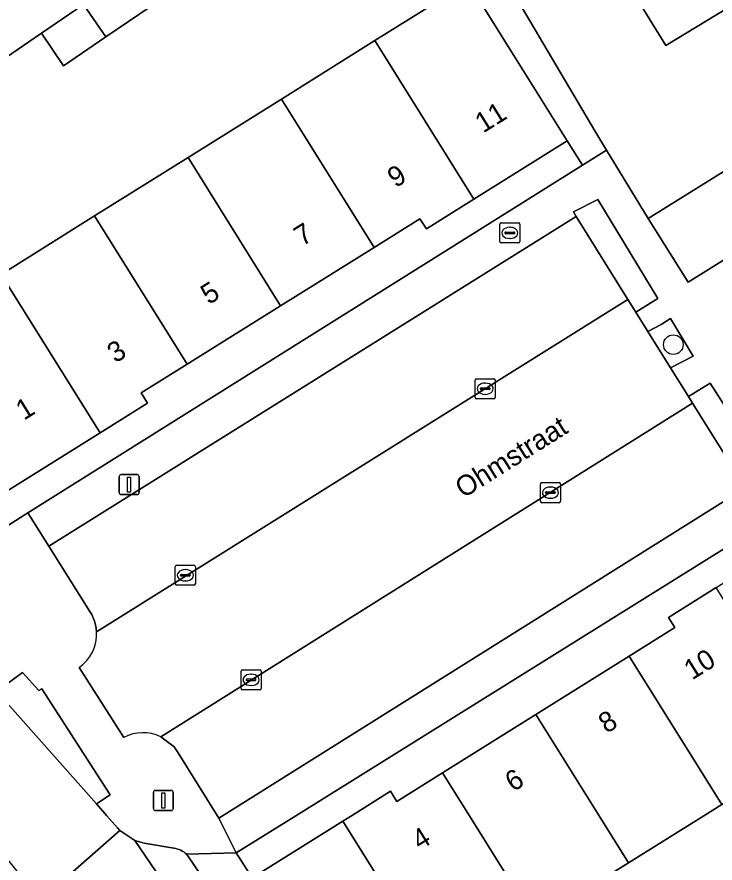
# Model space of a CAD drawing. Extents: x 159279 to 160377, y 384531 to 385888.
# Drawn here: x 159798.6 to 159833.34, y 385247.64 to 385289.73 of the extents above; entities that cross this region are included whole.
import ezdxf

# ---------------------------------------------------------------- set-up
doc = ezdxf.new("R2010")
doc.units = 0
for name, color, linetype in [('IMGEO_Boom', 7, 'Continuous'), ('IMGEO_Brandkraan', 7, 'Continuous'), ('IMGEO_Erf', 7, 'Continuous'), ('IMGEO_Groenvoorziening', 7, 'Continuous'), ('IMGEO_Haag', 7, 'Continuous'), ('IMGEO_Kolk', 7, 'Continuous'), ('IMGEO_Lichtmast', 7, 'Continuous'), ('IMGEO_Openbare_ruimte_label', 7, 'Continuous'), ('IMGEO_Pand', 7, 'Continuous'), ('IMGEO_Pand_nummerreeks', 7, 'Continuous'), ('IMGEO_Parkeervlak_open', 7, 'Continuous'), ('IMGEO_Rijbaan_lokaal_open', 7, 'Continuous'), ('IMGEO_Voetpad_open', 7, 'Continuous')]:
    doc.layers.add(name, color=color, linetype=linetype)

msp = doc.modelspace()

# ---------------------------------------------------------------- linework, layer by layer
at = {"layer": 'IMGEO_Boom'}
msp.add_circle((159831.26, 385273.43), 0.489, dxfattribs=at)
at = {"layer": 'IMGEO_Brandkraan'}
for p, q in [((159822.626, 385278.562), (159822.626, 385279.414)), ((159822.701, 385279.488), (159823.553, 385279.488)), ((159823.114, 385279.268), (159823.139, 385279.268)), ((159823.627, 385279.414), (159823.627, 385278.562)), ((159822.885, 385278.982), (159822.885, 385278.994)), ((159823.323, 385278.945), (159822.925, 385278.945)), ((159822.928, 385279.031), (159823.326, 385279.031)), ((159823.369, 385278.994), (159823.369, 385278.982)), ((159823.553, 385278.488), (159822.701, 385278.488)), ((159823.137, 385278.708), (159823.112, 385278.708))]:
    msp.add_line(p, q, dxfattribs=at)
for points in [[(159822.626, 385278.562), (159822.626, 385279.414)], [(159822.701, 385279.488), (159823.553, 385279.488)], [(159823.627, 385279.414), (159823.627, 385278.562)], [(159823.553, 385278.488), (159822.701, 385278.488)]]:
    msp.add_lwpolyline(points, dxfattribs=at)
for centre, radius, start, end in [((159822.703, 385279.412), 0.0765, 91.552, 178.448), ((159822.703, 385279.412), 0.0765, 91.552, 178.448), ((159823.551, 385279.412), 0.0765, 1.552, 88.448), ((159823.551, 385279.412), 0.0765, 1.552, 88.448), ((159822.925, 385278.991), 0.0403, 85.8775, 175.7526), ((159822.922, 385278.981), 0.0366, 178.938, 274.7102), ((159823.326, 385278.988), 0.043, 264.8664, 352.4533), ((159823.33, 385278.993), 0.0386, 1.7309, 96.639), ((159822.703, 385278.564), 0.0765, 181.552, 268.448), ((159822.703, 385278.564), 0.0765, 181.552, 268.448), ((159823.551, 385278.564), 0.0765, 271.552, 358.448), ((159823.551, 385278.564), 0.0765, 271.552, 358.448)]:
    msp.add_arc(centre, radius, start, end, dxfattribs=at)
for centre, major_axis, ratio, start_param, end_param in [((159823.113, 385278.988), (-0.387, 0.002), 0.722429, 4.712389, 7.853982), ((159823.138, 385278.988), (-0.39, 0.002), 0.717154, 1.570796, 4.712389)]:
    msp.add_ellipse(centre, major_axis=major_axis, ratio=ratio, start_param=start_param, end_param=end_param, dxfattribs=at)
at = {"layer": 'IMGEO_Erf'}
for points in [[(159840.98, 385307.303), (159829.489, 385325.749), (159827.923, 385324.774), (159830.838, 385320.109), (159833.754, 385315.444), (159836.669, 385310.78), (159838.414, 385307.988), (159838.91, 385308.3), (159840.08, 385306.418), (159842.943, 385301.811), (159841.81, 385301.107), (159848.107, 385290.986), (159830.017, 385279.709), (159832, 385276.544), (159852.256, 385289.158)], [(159829.065, 385257.943), (159831.336, 385259.363), (159831.028, 385259.866), (159833.398, 385261.344), (159838.041, 385264.24), (159837.284, 385265.455), (159812.479, 385250), (159809.516, 385248.154), (159810.307, 385246.909), (159814.821, 385249.736), (159815.243, 385250), (159817.182, 385251.214), (159817.508, 385250.713), (159819.78, 385252.134), (159824.423, 385255.039)]]:
    msp.add_lwpolyline(points, close=True, dxfattribs=at)
for points in [[(159828.059, 385292.924), (159830.882, 385288.302), (159833.919, 385290.157)], [(159797.817, 385276.925), (159802.465, 385279.832), (159807.114, 385282.738), (159811.762, 385285.645), (159816.409, 385288.551), (159821.052, 385291.454)], [(159805.799, 385290.628), (159803.021, 385288.732), (159800.922, 385287.299), (159799.815, 385288.92), (159795.693, 385286.105)], [(159798.176, 385264.458), (159799.144, 385265.064), (159826.743, 385282.353), (159825.983, 385283.566), (159821.335, 385280.669), (159818.973, 385279.196), (159818.643, 385279.689), (159816.37, 385278.269), (159811.721, 385275.364), (159807.072, 385272.46), (159804.784, 385271.03), (159805.101, 385270.513), (159802.744, 385269.042), (159798.093, 385266.139)], [(159842.195, 385247.256), (159844.224, 385248.523), (159844.953, 385248.978), (159846.662, 385250.045), (159842.965, 385256.356), (159838.323, 385253.458), (159833.677, 385250.557), (159832.785, 385250), (159829.032, 385247.657), (159824.387, 385244.756)]]:
    msp.add_lwpolyline(points, dxfattribs=at)
at = {"layer": 'IMGEO_Groenvoorziening'}
for points in [[(159829.396, 385275.049), (159830.488, 385275.733), (159827.512, 385280.653), (159826.286, 385280.036), (159826.431, 385279.803), (159829.001, 385275.682)], [(159831.122, 385272.281), (159832.248, 385272.85), (159831.126, 385274.722), (159830.653, 385274.429), (159829.996, 385274.087)], [(159834.972, 385266.109), (159836.097, 385266.828), (159833.101, 385271.518), (159832.013, 385270.853), (159832.223, 385270.516), (159834.852, 385266.301)]]:
    msp.add_lwpolyline(points, close=True, dxfattribs=at)
at = {"layer": 'IMGEO_Haag'}
for points in [[(159829.396, 385275.049), (159830.488, 385275.733), (159827.512, 385280.653), (159826.286, 385280.036), (159826.431, 385279.803), (159829.001, 385275.682)], [(159831.122, 385272.281), (159832.248, 385272.85), (159831.126, 385274.722), (159830.653, 385274.429), (159829.996, 385274.087)], [(159834.972, 385266.109), (159836.097, 385266.828), (159833.101, 385271.518), (159832.013, 385270.853), (159832.223, 385270.516), (159834.852, 385266.301)]]:
    msp.add_lwpolyline(points, close=True, dxfattribs=at)
at = {"layer": 'IMGEO_Kolk'}
for p, q in [((159821.399, 385270.809), (159821.399, 385271.661)), ((159821.474, 385271.735), (159822.326, 385271.735)), ((159822.4, 385271.661), (159822.4, 385270.809)), ((159821.658, 385271.229), (159821.658, 385271.241)), ((159822.096, 385271.192), (159821.698, 385271.192)), ((159821.701, 385271.278), (159822.099, 385271.278)), ((159821.887, 385271.515), (159821.912, 385271.515)), ((159822.142, 385271.241), (159822.142, 385271.229)), ((159821.91, 385270.955), (159821.885, 385270.955)), ((159822.326, 385270.735), (159821.474, 385270.735)), ((159824.722, 385266.568), (159825.574, 385266.568)), ((159824.647, 385265.642), (159824.647, 385266.494)), ((159825.135, 385266.348), (159825.16, 385266.348)), ((159825.648, 385266.494), (159825.648, 385265.642)), ((159824.906, 385266.062), (159824.906, 385266.074)), ((159825.344, 385266.025), (159824.946, 385266.025)), ((159824.949, 385266.111), (159825.347, 385266.111)), ((159825.158, 385265.788), (159825.133, 385265.788)), ((159825.39, 385266.074), (159825.39, 385266.062)), ((159825.574, 385265.568), (159824.722, 385265.568)), ((159806.48, 385261.533), (159806.48, 385262.385)), ((159806.555, 385262.459), (159807.407, 385262.459)), ((159807.481, 385262.385), (159807.481, 385261.533)), ((159806.739, 385261.953), (159806.739, 385261.965)), ((159807.177, 385261.916), (159806.779, 385261.916)), ((159806.782, 385262.002), (159807.18, 385262.002)), ((159806.968, 385262.239), (159806.993, 385262.239)), ((159807.223, 385261.965), (159807.223, 385261.953)), ((159806.991, 385261.679), (159806.966, 385261.679)), ((159807.407, 385261.459), (159806.555, 385261.459)), ((159809.75, 385256.332), (159809.75, 385257.184)), ((159809.825, 385257.258), (159810.677, 385257.258)), ((159810.238, 385257.038), (159810.263, 385257.038)), ((159810.751, 385257.184), (159810.751, 385256.332)), ((159810.009, 385256.752), (159810.009, 385256.764)), ((159810.447, 385256.715), (159810.049, 385256.715)), ((159810.052, 385256.801), (159810.45, 385256.801)), ((159810.261, 385256.478), (159810.236, 385256.478)), ((159810.493, 385256.764), (159810.493, 385256.752)), ((159810.677, 385256.258), (159809.825, 385256.258))]:
    msp.add_line(p, q, dxfattribs=at)
for points in [[(159821.399, 385270.809), (159821.399, 385271.661)], [(159821.474, 385271.735), (159822.326, 385271.735)], [(159822.4, 385271.661), (159822.4, 385270.809)], [(159822.326, 385270.735), (159821.474, 385270.735)], [(159824.722, 385266.568), (159825.574, 385266.568)], [(159824.647, 385265.642), (159824.647, 385266.494)], [(159825.648, 385266.494), (159825.648, 385265.642)], [(159825.574, 385265.568), (159824.722, 385265.568)], [(159806.48, 385261.533), (159806.48, 385262.385)], [(159806.555, 385262.459), (159807.407, 385262.459)], [(159807.481, 385262.385), (159807.481, 385261.533)], [(159807.407, 385261.459), (159806.555, 385261.459)], [(159809.75, 385256.332), (159809.75, 385257.184)], [(159809.825, 385257.258), (159810.677, 385257.258)], [(159810.751, 385257.184), (159810.751, 385256.332)], [(159810.677, 385256.258), (159809.825, 385256.258)]]:
    msp.add_lwpolyline(points, dxfattribs=at)
for centre, radius, start, end in [((159821.476, 385271.659), 0.0765, 91.552, 178.448), ((159821.476, 385271.659), 0.0765, 91.552, 178.448), ((159822.324, 385271.659), 0.0765, 1.552, 88.448), ((159822.324, 385271.659), 0.0765, 1.552, 88.448), ((159821.698, 385271.238), 0.0403, 85.8775, 175.7526), ((159821.695, 385271.228), 0.0366, 178.938, 274.7102), ((159822.099, 385271.235), 0.043, 264.8664, 352.4533), ((159822.103, 385271.24), 0.0386, 1.7309, 96.639), ((159821.476, 385270.811), 0.0765, 181.552, 268.448), ((159821.476, 385270.811), 0.0765, 181.552, 268.448), ((159822.324, 385270.811), 0.0765, 271.552, 358.448), ((159822.324, 385270.811), 0.0765, 271.552, 358.448), ((159824.724, 385266.492), 0.0765, 91.552, 178.448), ((159824.724, 385266.492), 0.0765, 91.552, 178.448), ((159825.572, 385266.492), 0.0765, 1.552, 88.448), ((159825.572, 385266.492), 0.0765, 1.552, 88.448), ((159824.946, 385266.071), 0.0403, 85.8775, 175.7526), ((159824.943, 385266.061), 0.0366, 178.938, 274.7102), ((159825.347, 385266.068), 0.043, 264.8664, 352.4533), ((159825.351, 385266.073), 0.0386, 1.7309, 96.639), ((159824.724, 385265.644), 0.0765, 181.552, 268.448), ((159824.724, 385265.644), 0.0765, 181.552, 268.448), ((159825.572, 385265.644), 0.0765, 271.552, 358.448), ((159825.572, 385265.644), 0.0765, 271.552, 358.448), ((159806.557, 385262.383), 0.0765, 91.552, 178.448), ((159806.557, 385262.383), 0.0765, 91.552, 178.448), ((159807.405, 385262.383), 0.0765, 1.552, 88.448), ((159807.405, 385262.383), 0.0765, 1.552, 88.448), ((159806.779, 385261.962), 0.0403, 85.8775, 175.7526), ((159806.776, 385261.952), 0.0366, 178.938, 274.7102), ((159807.18, 385261.959), 0.043, 264.8664, 352.4533), ((159807.184, 385261.964), 0.0386, 1.7309, 96.639), ((159806.557, 385261.535), 0.0765, 181.552, 268.448), ((159806.557, 385261.535), 0.0765, 181.552, 268.448), ((159807.405, 385261.535), 0.0765, 271.552, 358.448), ((159807.405, 385261.535), 0.0765, 271.552, 358.448), ((159809.827, 385257.182), 0.0765, 91.552, 178.448), ((159809.827, 385257.182), 0.0765, 91.552, 178.448), ((159810.675, 385257.182), 0.0765, 1.552, 88.448), ((159810.675, 385257.182), 0.0765, 1.552, 88.448), ((159810.049, 385256.761), 0.0403, 85.8775, 175.7526), ((159810.046, 385256.751), 0.0366, 178.938, 274.7102), ((159810.45, 385256.758), 0.043, 264.8664, 352.4533), ((159810.454, 385256.763), 0.0386, 1.7309, 96.639), ((159809.827, 385256.334), 0.0765, 181.552, 268.448), ((159809.827, 385256.334), 0.0765, 181.552, 268.448), ((159810.675, 385256.334), 0.0765, 271.552, 358.448), ((159810.675, 385256.334), 0.0765, 271.552, 358.448)]:
    msp.add_arc(centre, radius, start, end, dxfattribs=at)
for centre, major_axis, ratio, start_param, end_param in [((159821.886, 385271.235), (-0.387, 0.002), 0.722429, 4.712389, 7.853982), ((159821.911, 385271.235), (-0.39, 0.002), 0.717154, 1.570796, 4.712389), ((159825.134, 385266.068), (-0.387, 0.002), 0.722429, 4.712389, 7.853982), ((159825.159, 385266.068), (-0.39, 0.002), 0.717154, 1.570796, 4.712389), ((159806.967, 385261.959), (-0.387, 0.002), 0.722429, 4.712389, 7.853982), ((159806.992, 385261.959), (-0.39, 0.002), 0.717154, 1.570796, 4.712389), ((159810.237, 385256.758), (-0.387, 0.002), 0.722429, 4.712389, 7.853982), ((159810.262, 385256.758), (-0.39, 0.002), 0.717154, 1.570796, 4.712389)]:
    msp.add_ellipse(centre, major_axis=major_axis, ratio=ratio, start_param=start_param, end_param=end_param, dxfattribs=at)
at = {"layer": 'IMGEO_Lichtmast'}
for p, q in [((159803.788, 385266.968), (159804.578, 385266.968)), ((159804.578, 385266.968), (159803.788, 385266.968)), ((159803.688, 385266.068), (159803.688, 385266.868)), ((159803.688, 385266.868), (159803.688, 385266.068)), ((159804.678, 385266.868), (159804.678, 385266.068)), ((159804.678, 385266.068), (159804.678, 385266.868)), ((159804.578, 385265.968), (159803.788, 385265.968)), ((159803.788, 385265.968), (159804.578, 385265.968)), ((159805.387, 385250.357), (159805.387, 385251.157)), ((159805.387, 385251.157), (159805.387, 385250.357)), ((159805.487, 385251.257), (159806.277, 385251.257)), ((159806.277, 385251.257), (159805.487, 385251.257)), ((159806.377, 385251.157), (159806.377, 385250.357)), ((159806.377, 385250.357), (159806.377, 385251.157)), ((159806.277, 385250.257), (159805.487, 385250.257)), ((159805.487, 385250.257), (159806.277, 385250.257))]:
    msp.add_line(p, q, dxfattribs=at)
for points in [[(159804.108, 385266.843), (159804.258, 385266.843), (159804.258, 385266.093), (159804.108, 385266.093), (159804.108, 385266.843)], [(159805.807, 385251.132), (159805.957, 385251.132), (159805.957, 385250.382), (159805.807, 385250.382), (159805.807, 385251.132)]]:
    msp.add_lwpolyline(points, dxfattribs=at)
for centre, start, end in [((159803.788, 385266.868), 90, 180), ((159803.788, 385266.868), 90, 180), ((159804.578, 385266.868), 0, 90), ((159804.578, 385266.868), 360, 90), ((159803.788, 385266.068), 180, 270), ((159803.788, 385266.068), 180, 270), ((159804.578, 385266.068), 270, 0), ((159804.578, 385266.068), 270, 0), ((159805.487, 385251.157), 90, 180), ((159805.487, 385251.157), 90, 180), ((159806.277, 385251.157), 0, 90), ((159806.277, 385251.157), 360, 90), ((159805.487, 385250.357), 180, 270), ((159805.487, 385250.357), 180, 270), ((159806.277, 385250.357), 270, 0), ((159806.277, 385250.357), 270, 0)]:
    msp.add_arc(centre, 0.1, start, end, dxfattribs=at)
at = {"layer": 'IMGEO_Pand'}
for points in [[(159841.81, 385301.107), (159834.795, 385296.747), (159833.805, 385296.132), (159835.078, 385294.044), (159832.506, 385292.473), (159833.919, 385290.157), (159830.882, 385288.302), (159828.059, 385292.924), (159823.694, 385290.258), (159827.411, 385283.976), (159827.943, 385283.105), (159830.017, 385279.709), (159848.107, 385290.986)], [(159804.691, 385292.25), (159801.914, 385290.353), (159803.021, 385288.732), (159805.799, 385290.628)], [(159821.335, 385280.669), (159825.983, 385283.566), (159823.333, 385287.806), (159821.052, 385291.454), (159816.409, 385288.551)], [(159801.914, 385290.353), (159799.815, 385288.92), (159800.922, 385287.299), (159803.021, 385288.732)], [(159816.409, 385288.551), (159811.762, 385285.645), (159816.37, 385278.269), (159818.643, 385279.689), (159818.973, 385279.196), (159821.335, 385280.669)], [(159811.721, 385275.364), (159816.37, 385278.269), (159811.762, 385285.645), (159807.114, 385282.738)], [(159807.114, 385282.738), (159802.465, 385279.832), (159807.072, 385272.46), (159811.721, 385275.364)], [(159802.744, 385269.042), (159805.101, 385270.513), (159804.784, 385271.03), (159807.072, 385272.46), (159802.465, 385279.832), (159797.817, 385276.925)], [(159797.817, 385276.925), (159797.406, 385276.668), (159793.166, 385274.017), (159798.093, 385266.139), (159802.744, 385269.042)], [(159833.398, 385261.344), (159831.028, 385259.866), (159831.336, 385259.363), (159829.065, 385257.943), (159833.677, 385250.557), (159838.323, 385253.458)], [(159827.569, 385250), (159829.032, 385247.657), (159832.785, 385250), (159833.677, 385250.557), (159829.065, 385257.943), (159824.423, 385255.039)], [(159824.387, 385244.756), (159829.032, 385247.657), (159827.569, 385250), (159824.423, 385255.039), (159819.78, 385252.134), (159821.113, 385250)], [(159821.113, 385250), (159819.78, 385252.134), (159817.508, 385250.713), (159817.182, 385251.214), (159815.243, 385250), (159814.821, 385249.736), (159819.741, 385241.856), (159824.387, 385244.756)], [(159810.167, 385246.821), (159815.096, 385238.955), (159815.472, 385239.19), (159819.338, 385241.604), (159819.741, 385241.856), (159814.821, 385249.736), (159810.307, 385246.909)]]:
    msp.add_lwpolyline(points, close=True, dxfattribs=at)
at = {"layer": 'IMGEO_Parkeervlak_open'}
for points in [[(159826.431, 385279.803), (159800.186, 385263.407), (159802.23, 385260.152), (159802.321, 385260.002), (159802.4, 385259.84), (159802.464, 385259.672), (159802.513, 385259.498), (159802.547, 385259.321), (159802.564, 385259.142), (159829.001, 385275.682)], [(159834.852, 385266.301), (159832.223, 385270.516), (159805.756, 385253.927), (159806.417, 385253.421), (159806.629, 385253.125), (159808.647, 385249.872)]]:
    msp.add_lwpolyline(points, close=True, dxfattribs=at)
msp.add_lwpolyline([(159812.795, 385239.631), (159807.136, 385247.948), (159807.085, 385248.017), (159807.029, 385248.082), (159806.966, 385248.141), (159806.899, 385248.195), (159806.827, 385248.242), (159806.752, 385248.283), (159806.673, 385248.317), (159806.591, 385248.343), (159806.507, 385248.363), (159804.937, 385248.628), (159804.471, 385248.763), (159805.53, 385247.205)], dxfattribs=at)
at = {"layer": 'IMGEO_Rijbaan_lokaal_open'}
for points in [[(159775.762, 385287.516), (159771.769, 385284.869), (159773.054, 385282.947), (159774.244, 385281.168), (159790.169, 385257.796), (159799.751, 385245.788), (159803.713, 385249.269), (159803.596, 385249.396), (159803.067, 385250), (159802.556, 385250.583), (159797.587, 385256.17), (159796.943, 385256.966), (159796.682, 385257.295), (159793.816, 385260.972)], [(159805.53, 385247.205), (159804.471, 385248.763), (159803.713, 385249.269), (159799.751, 385245.788), (159801.572, 385243.727)]]:
    msp.add_lwpolyline(points, close=True, dxfattribs=at)
for points in [[(159805.756, 385253.927), (159832.223, 385270.516), (159832.013, 385270.853), (159831.122, 385272.281), (159829.996, 385274.087), (159829.396, 385275.049), (159829.001, 385275.682), (159802.564, 385259.142)], [(159801.688, 385257.37), (159803.912, 385253.891)]]:
    msp.add_lwpolyline(points, dxfattribs=at)
for centre, radius, start, end in [((159800.551, 385259.035), 2.016, 304.3323, 3.0561), ((159804.87, 385252.087), 2.042, 64.2781, 117.9588)]:
    msp.add_arc(centre, radius, start, end, dxfattribs=at)
at = {"layer": 'IMGEO_Voetpad_open'}
for points in [[(159802.564, 385259.142), (159802.547, 385259.321), (159802.513, 385259.498), (159802.464, 385259.672), (159802.4, 385259.84), (159802.321, 385260.002), (159802.23, 385260.152), (159800.186, 385263.407), (159799.144, 385265.064), (159798.176, 385264.458), (159792.189, 385273.247), (159788.426, 385278.77), (159787.323, 385280.389), (159786.487, 385281.616), (159784.997, 385280.628), (159766.378, 385307.844), (159761.408, 385315.109), (159754.266, 385325.531), (159751.075, 385330.405)], [(159795.693, 385286.105), (159799.815, 385288.92), (159801.914, 385290.353), (159804.691, 385292.25), (159809.969, 385295.866), (159811.412, 385296.747), (159806.633, 385304.448), (159805.405, 385306.399), (159803.507, 385309.413), (159805.328, 385310.559), (159820.462, 385320.217), (159823.656, 385322.168), (159827.923, 385324.774), (159829.489, 385325.749), (159828.473, 385327.379), (159826.916, 385326.409), (159822.674, 385323.764), (159819.534, 385321.806), (159802.109, 385310.94), (159800.136, 385314.052), (159799.114, 385315.665), (159798.597, 385316.48)], [(159852.256, 385289.158), (159832, 385276.544), (159830.017, 385279.709), (159827.943, 385283.105), (159826.743, 385282.353), (159799.144, 385265.064), (159800.186, 385263.407), (159826.431, 385279.803), (159826.286, 385280.036), (159827.512, 385280.653), (159830.488, 385275.733), (159829.396, 385275.049), (159829.996, 385274.087), (159830.653, 385274.429), (159831.126, 385274.722), (159832.248, 385272.85), (159831.122, 385272.281), (159832.013, 385270.853), (159833.101, 385271.518), (159836.097, 385266.828)], [(159834.852, 385266.301), (159808.647, 385249.872), (159809.516, 385248.154), (159812.479, 385250), (159837.284, 385265.455)], [(159803.912, 385253.891), (159801.688, 385257.37)], [(159797.587, 385256.17), (159798.876, 385257.128), (159799.694, 385256.229), (159799.83, 385256.303), (159803.233, 385251.037), (159802.556, 385250.583), (159803.067, 385250), (159803.596, 385249.396), (159803.713, 385249.269), (159804.471, 385248.763), (159804.937, 385248.628), (159806.507, 385248.363), (159806.591, 385248.343), (159806.673, 385248.317), (159806.752, 385248.283), (159806.827, 385248.242), (159806.899, 385248.195), (159806.966, 385248.141), (159807.029, 385248.082), (159809.516, 385248.154), (159808.647, 385249.872), (159806.629, 385253.125), (159806.417, 385253.421), (159805.756, 385253.927)], [(159810.307, 385246.909), (159809.516, 385248.154), (159807.029, 385248.082), (159807.085, 385248.017), (159807.136, 385247.948), (159812.795, 385239.631)]]:
    msp.add_lwpolyline(points, dxfattribs=at)
for points in [[(159822.439, 385292.168), (159822.28, 385292.071), (159820.734, 385294.603), (159819.24, 385297.048), (159819.674, 385297.313), (159818.27, 385299.488), (159816.617, 385298.547), (159821.052, 385291.454), (159823.333, 385287.806), (159825.983, 385283.566), (159826.743, 385282.353), (159827.943, 385283.105), (159827.411, 385283.976), (159823.694, 385290.258)], [(159802.556, 385250.583), (159803.233, 385251.037), (159799.83, 385256.303), (159799.694, 385256.229), (159798.876, 385257.128), (159797.587, 385256.17)]]:
    msp.add_lwpolyline(points, close=True, dxfattribs=at)
for centre, radius, start, end in [((159800.551, 385259.035), 2.016, 304.3323, 3.0561), ((159804.87, 385252.087), 2.042, 64.2781, 117.9588)]:
    msp.add_arc(centre, radius, start, end, dxfattribs=at)

# ---------------------------------------------------------------- texts
at = {"layer": 'IMGEO_Openbare_ruimte_label'}
msp.add_text('Ohmstraat', height=1, rotation=32.1329, dxfattribs=at).set_placement((159820.812, 385265.766))
at = {"layer": 'IMGEO_Pand_nummerreeks'}
for s, rotation, p in [('11', 31.9344, (159821.799, 385283.928)), ('9', 32.0223, (159817.441, 385281.206)), ('7', 32.0223, (159812.794, 385278.3)), ('5', 32.0223, (159808.146, 385275.393)), ('3', 32.0223, (159803.498, 385272.486)), ('1', 31.971, (159798.947, 385269.643)), ('10', 32.0002, (159832.194, 385256.724)), ('8', 32.0002, (159827.939, 385254.066)), ('6', 32.0002, (159823.292, 385251.162)), ('4', 32.0002, (159818.648, 385248.259))]:
    msp.add_text(s, height=1, rotation=rotation, dxfattribs=at).set_placement(p)

doc.saveas('drawing.dxf')
